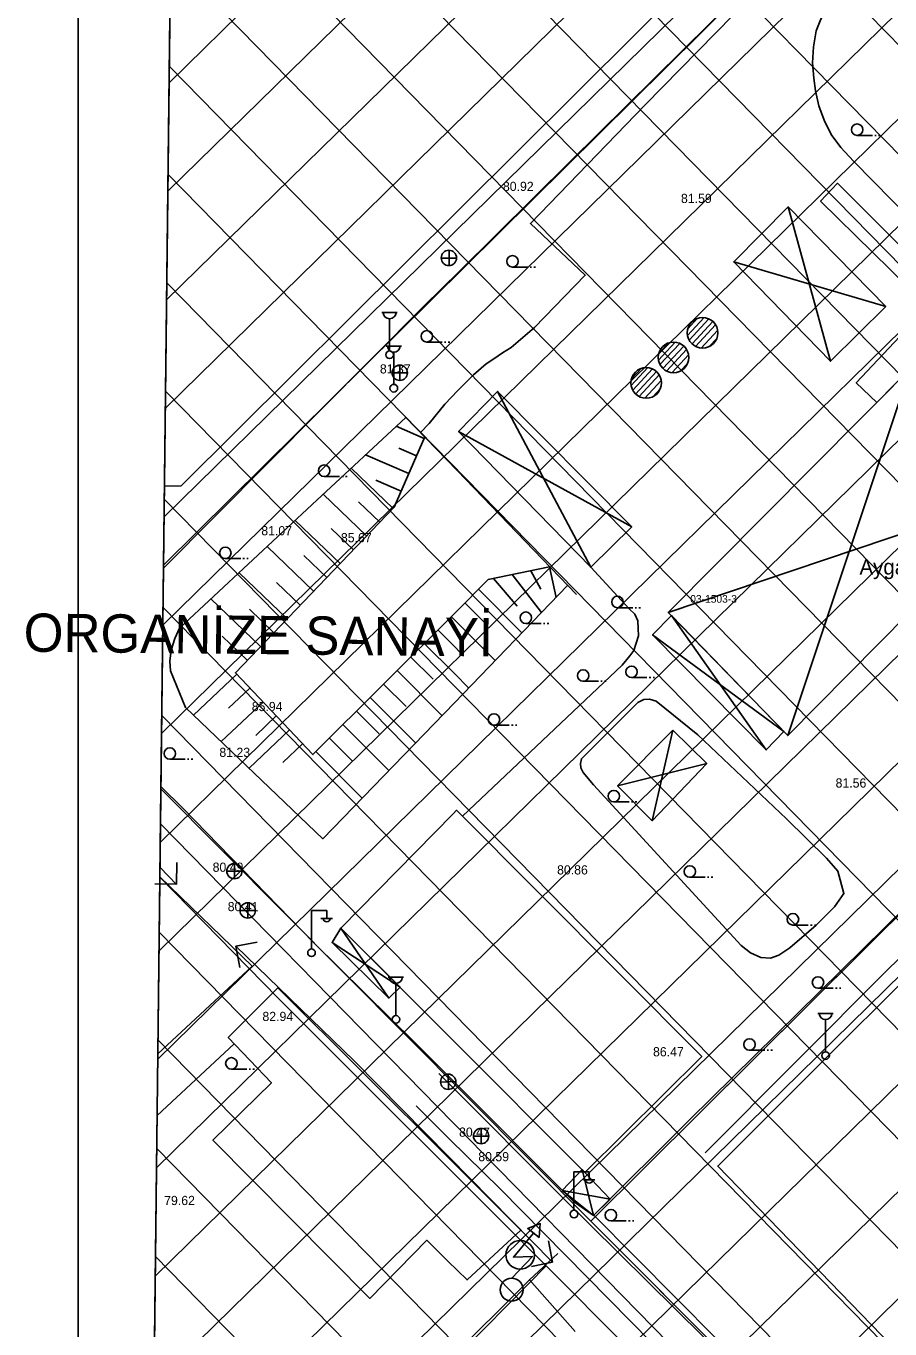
# Model space of a CAD drawing. Extents: x 412225 to 413380, y 4456471 to 4457189.
# Drawn here: x 412225.1 to 412338, y 4456768.5 to 4456938.5 of the extents above; entities that cross this region are included whole.
import ezdxf

# ---------------------------------------------------------------- set-up
doc = ezdxf.new("R2010")
doc.units = 0
for name, color, linetype in [('0_HALİHAZIR', 7, 'Continuous'), ('0_KADASTRO', 7, 'Continuous'), ('0_ÇERÇEVE', 7, 'Continuous'), ('Default', 7, 'Continuous'), ('YAZI_FONKSIYON', 7, 'Continuous')]:
    doc.layers.add(name, color=color, linetype=linetype)

msp = doc.modelspace()

# ---------------------------------------------------------------- linework, layer by layer
at = {"layer": '0_HALİHAZIR'}
for p, q in [((412333.67, 4456924.24), (412335.67, 4456924.24)), ((412335.97, 4456924.24), (412336.17, 4456924.24)), ((412336.47, 4456924.24), (412336.67, 4456924.24)), ((412330.2, 4456894.76), (412324.69, 4456914.9)), ((412279.36, 4456908.23), (412281.36, 4456908.23)), ((412280.38, 4456907.24), (412280.38, 4456909.24)), ((412288.66, 4456907.06), (412290.66, 4456907.06)), ((412290.96, 4456907.06), (412291.16, 4456907.06)), ((412291.46, 4456907.06), (412291.66, 4456907.06)), ((412317.57, 4456907.74), (412337.43, 4456901.91)), ((412271.62, 4456901.12), (412273.62, 4456901.12)), ((412272.62, 4456896.12), (412272.62, 4456900.31)), ((412311.52, 4456898.12), (412313.71, 4456900.47)), ((412311.56, 4456898.99), (412312.84, 4456900.37)), ((412311.73, 4456897.54), (412314.31, 4456900.31)), ((412312.11, 4456897.03), (412314.84, 4456899.96)), ((412312.58, 4456896.7), (412315.2, 4456899.51)), ((412313.31, 4456896.49), (412315.46, 4456898.8)), ((412272.17, 4456896.75), (412274.17, 4456896.75)), ((412277.47, 4456897.27), (412279.47, 4456897.27)), ((412279.77, 4456897.27), (412279.97, 4456897.27)), ((412280.27, 4456897.27), (412280.47, 4456897.27)), ((412307.73, 4456894.91), (412309.92, 4456897.26)), ((412307.77, 4456895.79), (412309.05, 4456897.16)), ((412307.93, 4456894.33), (412310.51, 4456897.1)), ((412308.32, 4456893.82), (412311.05, 4456896.75)), ((412308.79, 4456893.49), (412311.41, 4456896.31)), ((412314.36, 4456896.68), (412315.35, 4456897.74)), ((412273.17, 4456891.75), (412273.17, 4456895.94)), ((412309.51, 4456893.28), (412311.67, 4456895.59)), ((412272.94, 4456893.24), (412274.94, 4456893.24)), ((412273.96, 4456892.25), (412273.96, 4456894.25)), ((412304.16, 4456891.59), (412306.35, 4456893.93)), ((412304.2, 4456892.46), (412305.48, 4456893.84)), ((412304.37, 4456891), (412306.95, 4456893.77)), ((412304.75, 4456890.49), (412307.48, 4456893.42)), ((412305.22, 4456890.16), (412307.84, 4456892.98)), ((412310.57, 4456893.47), (412311.56, 4456894.53)), ((412340.58, 4456893.79), (412324.61, 4456845.9)), ((412305.95, 4456889.95), (412308.1, 4456892.27)), ((412307, 4456890.14), (412307.99, 4456891.2)), ((412298.91, 4456867.89), (412286.72, 4456890.84)), ((412277.12, 4456884.7), (412273.48, 4456886.28)), ((412281.63, 4456885.61), (412304.26, 4456873.17)), ((412276.12, 4456882.41), (412273.81, 4456883.41)), ((412275.13, 4456880.11), (412269.49, 4456882.56)), ((412264.08, 4456879.73), (412266.08, 4456879.73)), ((412266.38, 4456879.73), (412266.58, 4456879.73)), ((412266.88, 4456879.73), (412267.08, 4456879.73)), ((412273.08, 4456875.56), (412267.62, 4456880.81)), ((412274.13, 4456877.82), (412270.81, 4456879.26)), ((412356.27, 4456877.91), (412309.01, 4456861.98)), ((412269.62, 4456871.96), (412263.95, 4456877.4)), ((412271.35, 4456873.76), (412268.57, 4456876.43)), ((412266.16, 4456868.35), (412260.29, 4456873.99)), ((412267.89, 4456870.15), (412265, 4456872.92)), ((412262.69, 4456864.74), (412256.62, 4456870.57)), ((412264.42, 4456866.55), (412261.44, 4456869.41)), ((412251.17, 4456869), (412253.17, 4456869)), ((412253.47, 4456869), (412253.67, 4456869)), ((412253.97, 4456869), (412254.17, 4456869)), ((412291.08, 4456867.43), (412292.36, 4456865.02)), ((412293.52, 4456867.94), (412294.36, 4456863.94)), ((412259.23, 4456861.14), (412252.96, 4456867.16)), ((412260.96, 4456862.94), (412257.87, 4456865.9)), ((412286.18, 4456866.41), (412289.28, 4456862.82)), ((412288.63, 4456866.92), (412292.44, 4456861.96)), ((412284.22, 4456865), (412289.89, 4456859.32)), ((412255.77, 4456857.53), (412249.29, 4456863.75)), ((412257.5, 4456859.33), (412254.31, 4456862.39)), ((412282.45, 4456863.23), (412285.3, 4456860.38)), ((412302.37, 4456862.6), (412304.37, 4456862.6)), ((412304.67, 4456862.6), (412304.87, 4456862.6)), ((412305.17, 4456862.6), (412305.37, 4456862.6)), ((412280.68, 4456861.47), (412281.2, 4456860.95)), ((412281.2, 4456860.95), (412286.41, 4456855.72)), ((412321.8, 4456844.03), (412309.42, 4456861.57)), ((412254.03, 4456855.73), (412250.75, 4456858.89)), ((412278.91, 4456859.7), (412281.16, 4456857.45)), ((412290.41, 4456860.54), (412292.41, 4456860.54)), ((412292.71, 4456860.54), (412292.91, 4456860.54)), ((412293.21, 4456860.54), (412293.41, 4456860.54)), ((412306.96, 4456859.07), (412324.1, 4456846.43)), ((412277.14, 4456857.94), (412281.12, 4456853.95)), ((412281.16, 4456857.45), (412281.79, 4456856.81)), ((412275.37, 4456856.17), (412278.29, 4456853.25)), ((412252.66, 4456853.92), (412247.01, 4456848.57)), ((412273.6, 4456854.4), (412279.46, 4456848.53)), ((412281.12, 4456853.95), (412282.94, 4456852.13)), ((412254.38, 4456852.11), (412251.6, 4456849.48)), ((412271.83, 4456852.64), (412274.78, 4456849.69)), ((412297.89, 4456852.99), (412299.89, 4456852.99)), ((412300.19, 4456852.99), (412300.39, 4456852.99)), ((412300.69, 4456852.99), (412300.89, 4456852.99)), ((412304.22, 4456853.48), (412306.22, 4456853.48)), ((412306.52, 4456853.48), (412306.72, 4456853.48)), ((412307.02, 4456853.48), (412307.22, 4456853.48)), ((412270.06, 4456850.87), (412275.99, 4456844.94)), ((412256.1, 4456850.29), (412250.63, 4456845.12)), ((412268.29, 4456849.11), (412271.27, 4456846.12)), ((412257.82, 4456848.48), (412255.13, 4456845.93)), ((412266.52, 4456847.34), (412272.51, 4456841.34)), ((412286.25, 4456847.25), (412288.25, 4456847.25)), ((412288.55, 4456847.25), (412288.75, 4456847.25)), ((412289.05, 4456847.25), (412289.25, 4456847.25)), ((412259.54, 4456846.66), (412254.26, 4456841.66)), ((412264.75, 4456845.58), (412267.76, 4456842.56)), ((412309.59, 4456846.63), (412306.91, 4456834.8)), ((412261.26, 4456844.84), (412258.66, 4456842.39)), ((412262.98, 4456843.81), (412269.04, 4456837.74)), ((412243.92, 4456842.81), (412245.92, 4456842.81)), ((412246.22, 4456842.81), (412246.42, 4456842.81)), ((412246.72, 4456842.81), (412246.92, 4456842.81)), ((412314.04, 4456842.27), (412302.39, 4456839.36)), ((412301.9, 4456837.26), (412303.9, 4456837.26)), ((412304.2, 4456837.26), (412304.4, 4456837.26)), ((412304.7, 4456837.26), (412304.9, 4456837.26)), ((412244.77, 4456826.5), (412244.82, 4456829.33)), ((412252.37, 4456827.21), (412252.37, 4456829.21)), ((412244.77, 4456826.5), (412241.95, 4456826.55)), ((412251.35, 4456828.2), (412253.35, 4456828.2)), ((412311.82, 4456827.42), (412313.82, 4456827.42)), ((412314.12, 4456827.42), (412314.32, 4456827.42)), ((412314.62, 4456827.42), (412314.82, 4456827.42)), ((412254.1, 4456822.07), (412254.1, 4456824.07)), ((412253.08, 4456823.06), (412255.08, 4456823.06)), ((412262.41, 4456818.09), (412262.41, 4456823.09)), ((412262.41, 4456823.09), (412264.41, 4456823.09)), ((412263.65, 4456822.05), (412265.15, 4456822.05)), ((412264.41, 4456822.09), (412264.41, 4456823.09)), ((412272.54, 4456811.65), (412266.25, 4456820.79)), ((412325.29, 4456821.18), (412327.29, 4456821.18)), ((412327.59, 4456821.18), (412327.79, 4456821.18)), ((412328.09, 4456821.18), (412328.29, 4456821.18)), ((412252.54, 4456818.43), (412255.32, 4456818.95)), ((412252.54, 4456818.43), (412253.06, 4456815.65)), ((412265.1, 4456818.89), (412273.98, 4456813.06)), ((412272.44, 4456814.36), (412274.44, 4456814.36)), ((412273.44, 4456809.36), (412273.44, 4456813.56)), ((412328.56, 4456812.94), (412330.56, 4456812.94)), ((412330.86, 4456812.94), (412331.06, 4456812.94)), ((412331.36, 4456812.94), (412331.56, 4456812.94)), ((412328.55, 4456809.64), (412330.55, 4456809.64)), ((412329.55, 4456804.64), (412329.55, 4456808.83)), ((412319.61, 4456804.83), (412321.61, 4456804.83)), ((412321.91, 4456804.83), (412322.11, 4456804.83)), ((412322.41, 4456804.83), (412322.61, 4456804.83)), ((412251.96, 4456802.37), (412253.96, 4456802.37)), ((412254.26, 4456802.37), (412254.46, 4456802.37)), ((412254.76, 4456802.37), (412254.96, 4456802.37)), ((412280.32, 4456799.72), (412280.25, 4456801.72)), ((412279.26, 4456800.67), (412281.26, 4456800.74)), ((412284.59, 4456792.63), (412284.59, 4456794.63)), ((412283.57, 4456793.62), (412285.57, 4456793.62)), ((412299.24, 4456783.25), (412297.77, 4456789.26)), ((412296.69, 4456783.97), (412296.69, 4456788.97)), ((412296.69, 4456788.97), (412298.69, 4456788.97)), ((412297.93, 4456787.93), (412299.43, 4456787.93)), ((412298.69, 4456787.97), (412298.69, 4456788.97)), ((412295.16, 4456786.55), (412301.41, 4456785.41)), ((412301.52, 4456782.56), (412303.52, 4456782.56)), ((412303.82, 4456782.56), (412304.02, 4456782.56)), ((412304.32, 4456782.56), (412304.52, 4456782.56)), ((412293.9, 4456777.17), (412293.36, 4456779.94)), ((412293.9, 4456777.17), (412291.13, 4456776.62))]:
    msp.add_line(p, q, dxfattribs=at)
for points in [[(412282.79, 4456997.56), (412305.26, 4456974.77), (412301.97, 4456971.3), (412320.16, 4456952.81), (412281.83, 4456914.72)], [(412334.8, 4456959.36), (412325.45, 4456949.77), (412296.25, 4456920.89), (412281.73, 4456906.54)], [(412281.55, 4456890.94), (412283.57, 4456893.01), (412285.21, 4456894.43), (412286.22, 4456895.09), (412287.35, 4456895.86), (412288.48, 4456896.57), (412291.52, 4456899.17), (412298.17, 4456906), (412291.01, 4456912.74), (412305.95, 4456928.19), (412329.05, 4456951.78), (412335.64, 4456958.53)], [(412341.72, 4456912.21), (412338.23, 4456915.75), (412333.18, 4456920.87), (412331.53, 4456922.66), (412330.27, 4456924.37), (412329.38, 4456926.24), (412328.66, 4456928.12), (412328.23, 4456930.07), (412328, 4456931.7), (412327.86, 4456933.71), (412327.96, 4456935.81), (412328.31, 4456937.9), (412328.93, 4456939.42), (412330.26, 4456941.7), (412332.85, 4456945.07), (412340.51, 4456952.99)], [(412281.83, 4456914.72), (412245.39, 4456878.51), (412243.22, 4456878.48)], [(412281.73, 4456906.54), (412277.13, 4456901.99)], [(412277.13, 4456901.99), (412243.09, 4456867.74)], [(412279.82, 4456889.18), (412281.55, 4456890.94)], [(412279.82, 4456889.18), (412277.79, 4456886.63), (412276.66, 4456885.45)], [(412404.84, 4456888.78), (412383.22, 4456866.17), (412351.43, 4456834.76), (412311.79, 4456795.75), (412299.24, 4456783.25)], [(412281.08, 4456850.2), (412263.92, 4456832.45), (412245.97, 4456849.56), (412244, 4456854.38), (412243.91, 4456855.62), (412244.08, 4456857.07), (412244.58, 4456858.6), (412245.2, 4456859.94), (412263.12, 4456876.63), (412274.74, 4456887.44)], [(412274.65, 4456887.53), (412281.43, 4456880.5)], [(412281.21, 4456861.99), (412262.6, 4456843.42), (412252.48, 4456854.11), (412273.21, 4456875.7), (412277.2, 4456884.89)], [(412423.28, 4456864.05), (412404.98, 4456881.97), (412370.5, 4456847.13), (412337.62, 4456815.35), (412313.85, 4456791.45)], [(412281.43, 4456880.5), (412297.02, 4456864.32)], [(412293.52, 4456867.94), (412285.5, 4456866.27), (412281.21, 4456861.99)], [(412282.13, 4456835.41), (412302.97, 4456855.11), (412304.01, 4456856.31), (412304.52, 4456857.03), (412305.11, 4456858.91), (412305.09, 4456859.9), (412305.04, 4456860.9), (412304.64, 4456861.74), (412303.89, 4456862.43), (412298.91, 4456867.89)], [(412295.87, 4456865.51), (412281.08, 4456850.2)], [(412328.32, 4456821.15), (412324.88, 4456818.21), (412323.46, 4456817.26), (412322.34, 4456816.86), (412321.09, 4456816.95), (412319.75, 4456817.57), (412318.54, 4456818.52), (412299.25, 4456839.5), (412297.89, 4456841.07), (412297.58, 4456841.7), (412297.54, 4456842.25), (412297.66, 4456842.89), (412305.04, 4456850.24), (412305.83, 4456850.62), (412306.55, 4456850.65), (412307.41, 4456850.42), (412312.85, 4456846.02), (412324.46, 4456835.05), (412329.67, 4456829.9), (412329.67, 4456829.9), (412330.61, 4456828.87), (412331.17, 4456828.21), (412331.94, 4456825.31), (412330.72, 4456823.54)], [(412276, 4456805.74), (412262.71, 4456818.85), (412245.6, 4456836.44), (412242.76, 4456839.27)], [(412280.57, 4456806.47), (412266.25, 4456820.79), (412280.91, 4456835.69)], [(412280.91, 4456835.69), (412281.37, 4456836.17), (412313.39, 4456804.04), (412298.13, 4456788.9), (412280.57, 4456806.47)], [(412244.78, 4456826.49), (412242.64, 4456828.68)], [(412242.63, 4456827.49), (412254.68, 4456815.81), (412242.36, 4456804.39)], [(412377.81, 4456803.57), (412339.55, 4456764.86), (412315.47, 4456789.71), (412353.99, 4456828.16)], [(412330.72, 4456823.54), (412328.32, 4456821.15)], [(412280.39, 4456790.87), (412267.97, 4456803.46), (412252.54, 4456818.43)], [(412280.23, 4456777.32), (412277.48, 4456780.03), (412270.03, 4456772.44), (412249.55, 4456793.09), (412257.18, 4456800.6), (412251.55, 4456806.48), (412258.01, 4456812.98), (412280.38, 4456790.69)], [(412252.3, 4456805.69), (412242.26, 4456796.32)], [(412280.51, 4456801.22), (412276, 4456805.74)], [(412279.03, 4456801.82), (412280.5, 4456800.35)], [(412296.75, 4456784.96), (412280.51, 4456801.22)], [(412280.5, 4456800.35), (412295.1, 4456785.71), (412310, 4456771.02), (412324.39, 4456756.77), (412334.49, 4456746.33)], [(412280.41, 4456793.29), (412276.08, 4456797.58)], [(412387.7, 4456686.2), (412386.97, 4456687.4), (412384.43, 4456690.57), (412376.36, 4456699.14), (412364.41, 4456710.75), (412349.33, 4456724.87), (412345.16, 4456728.48), (412339.86, 4456733.27), (412332.91, 4456739.19), (412327.63, 4456744.28), (412319.87, 4456752.85), (412306.86, 4456766.65), (412287.08, 4456786.7), (412280.41, 4456793.29)], [(412293.9, 4456777.17), (412280.39, 4456790.87)], [(412280.38, 4456790.69), (412289.77, 4456781.34), (412282.74, 4456774.85), (412280.23, 4456777.32)], [(412296.59, 4456785.12), (412299.24, 4456783.25)], [(412387.54, 4456694.14), (412371.4, 4456710.21), (412358.49, 4456723.3), (412347.69, 4456734.17), (412326.07, 4456756.32), (412299.31, 4456783.31)], [(412288.58, 4456775.09), (412291.27, 4456777.92), (412288.78, 4456777.85), (412291.39, 4456780.98)], [(412290.87, 4456774.89), (412294.61, 4456778.3)], [(412280.08, 4456764.13), (412290.87, 4456774.89), (412296.84, 4456768.12)]]:
    msp.add_lwpolyline(points, dxfattribs=at)
for points in [[(412342.45, 4456906.72), (412340.31, 4456904.47), (412328.9, 4456915.68), (412331.1, 4456917.99)], [(412337.43, 4456901.91), (412330.2, 4456894.76), (412317.57, 4456907.74), (412324.69, 4456914.9)], [(412336.23, 4456889.4), (412333.56, 4456891.94), (412341.39, 4456900.26), (412352.59, 4456888.84), (412349.09, 4456885.18), (412340.58, 4456893.79)], [(412340.58, 4456893.79), (412356.27, 4456877.91), (412324.61, 4456845.9), (412309.01, 4456861.98)], [(412304.26, 4456873.17), (412298.91, 4456867.89), (412281.63, 4456885.61), (412286.72, 4456890.84)], [(412324.1, 4456846.43), (412321.8, 4456844.03), (412306.96, 4456859.07), (412309.42, 4456861.57)], [(412309.59, 4456846.63), (412314.04, 4456842.27), (412306.91, 4456834.8), (412302.39, 4456839.36)], [(412273.98, 4456813.06), (412272.54, 4456811.65), (412265.1, 4456818.89), (412266.25, 4456820.79)], [(412297.77, 4456789.26), (412295.16, 4456786.55), (412299.24, 4456783.25), (412301.41, 4456785.41), (412298.13, 4456788.9)], [(412292.13, 4456780.39), (412292.29, 4456782.22), (412290.66, 4456781.57)]]:
    msp.add_lwpolyline(points, close=True, dxfattribs=at)
for centre, radius in [((412333.67, 4456924.99), 0.75), ((412280.36, 4456908.25), 1), ((412288.66, 4456907.81), 0.75), ((412313.49, 4456898.48), 2), ((412277.47, 4456898.02), 0.75), ((412309.7, 4456895.27), 2), ((412272.62, 4456895.62), 0.5), ((412273.95, 4456893.26), 1), ((412306.13, 4456891.94), 2), ((412273.17, 4456891.25), 0.5), ((412264.08, 4456880.48), 0.75), ((412251.17, 4456869.75), 0.75), ((412302.37, 4456863.35), 0.75), ((412290.41, 4456861.29), 0.75), ((412297.89, 4456853.74), 0.75), ((412304.22, 4456854.23), 0.75), ((412286.25, 4456848), 0.75), ((412243.92, 4456843.56), 0.75), ((412301.9, 4456838.01), 0.75), ((412252.35, 4456828.22), 1), ((412311.82, 4456828.17), 0.75), ((412254.09, 4456823.08), 1), ((412325.29, 4456821.93), 0.75), ((412262.42, 4456817.56), 0.5), ((412328.56, 4456813.69), 0.75), ((412273.44, 4456808.86), 0.5), ((412319.61, 4456805.58), 0.75), ((412329.55, 4456804.14), 0.5), ((412251.96, 4456803.12), 0.75), ((412280.27, 4456800.72), 1), ((412284.57, 4456793.64), 1), ((412301.52, 4456783.31), 0.75), ((412296.7, 4456783.45), 0.5), ((412288.55, 4456773.58), 1.5)]:
    msp.add_circle(centre, radius, dxfattribs=at)
for centre, radius, start, end in [((412272.62, 4456901.15), 0.837, 183.298, 356.9072), ((412273.17, 4456896.78), 0.837, 183.298, 356.9072), ((412264.41, 4456822.09), 0.474, 184.8384, 355.1464), ((412273.44, 4456814.39), 0.837, 183.298, 356.9072), ((412329.55, 4456809.67), 0.837, 183.298, 356.9072), ((412298.69, 4456787.98), 0.474, 184.8384, 355.1464)]:
    msp.add_arc(centre, radius, start, end, dxfattribs=at)
msp.add_ellipse((412289.68, 4456778.13), major_axis=(0.04, 1.87), ratio=0.999735, dxfattribs=at)
at = {"layer": '0_KADASTRO'}
for p, q in [((412405.36, 4456888.28), (412298.9, 4456782.55)), ((412298.9, 4456782.55), (412394.43, 4456686.82))]:
    msp.add_line(p, q, dxfattribs=at)
for points in [[(412243.1, 4456868.15), (412245.2, 4457049.18)], [(412245.2, 4457049.18), (412264.2, 4457030.16), (412335.02, 4456959.17), (412243.1, 4456868.15)], [(412243.1, 4456868.15), (412335.02, 4456959.17), (412405.36, 4456888.28), (412298.9, 4456782.55), (412242.76, 4456838.94)], [(412242.76, 4456838.94), (412243.1, 4456868.15)], [(412242.76, 4456838.94), (412298.9, 4456782.55), (412394.43, 4456686.82), (412384.85, 4456684.56), (412381.87, 4456687.55), (412376.55, 4456692.89), (412293.06, 4456776.69), (412258.01, 4456811.66), (412242.63, 4456827.42)], [(412242.63, 4456827.42), (412242.76, 4456838.94)], [(412241.43, 4456724.24), (412242.63, 4456827.42)], [(412242.63, 4456827.42), (412258.01, 4456811.66), (412293.06, 4456776.69), (412290.74, 4456774.34), (412276.63, 4456760.01), (412241.43, 4456724.24)], [(412241.43, 4456724.24), (412276.63, 4456760.01), (412290.74, 4456774.34), (412293.06, 4456776.69), (412376.55, 4456692.89), (412381.87, 4456687.55), (412384.85, 4456684.56), (412330.77, 4456671.05), (412280.46, 4456659.43), (412275.09, 4456659.82), (412270.55, 4456661.23), (412264.34, 4456664.44), (412262.69, 4456665.69), (412241, 4456687.36)]]:
    msp.add_lwpolyline(points, dxfattribs=at)
at = {"layer": '0_ÇERÇEVE'}
for points in [[(412231.94, 4457188.94), (413313.94, 4457188.94), (413313.94, 4456471.18), (412231.94, 4456471.18)], [(412246.74, 4457181.27), (413310.43, 4457168.98), (413302.46, 4456474.95), (412238.67, 4456487.24)]]:
    msp.add_lwpolyline(points, close=True, dxfattribs=at)
at = {"layer": 'Default'}
for p, q in [((412518.19, 4456753.26), (412245.01, 4457032.09)), ((412521.91, 4456735.17), (412244.84, 4457017.97)), ((412523.4, 4456719.36), (412244.68, 4457003.85)), ((412243.83, 4456931.12), (412304.1, 4456990.17)), ((412512.87, 4456715.82), (412244.51, 4456989.73)), ((412243.67, 4456916.96), (412311.16, 4456983.09)), ((412243.5, 4456902.8), (412318.22, 4456976.01)), ((412501.58, 4456713.06), (412244.35, 4456975.61)), ((412243.34, 4456888.64), (412325.29, 4456968.93)), ((412243.17, 4456874.48), (412332.35, 4456961.85)), ((412490.29, 4456710.29), (412244.18, 4456961.49)), ((412243.01, 4456860.32), (412339.4, 4456954.76)), ((412242.84, 4456846.16), (412346.44, 4456947.66)), ((412479, 4456707.53), (412244.02, 4456947.36)), ((412242.68, 4456832), (412353.49, 4456940.56)), ((412242.51, 4456817.83), (412360.53, 4456933.46)), ((412467.71, 4456704.76), (412243.86, 4456933.24)), ((412242.35, 4456803.67), (412367.57, 4456926.36)), ((412242.18, 4456789.51), (412374.62, 4456919.26)), ((412456.42, 4456702), (412243.69, 4456919.12)), ((412242.02, 4456775.35), (412381.66, 4456912.16)), ((412241.86, 4456761.19), (412388.71, 4456905.06)), ((412445.12, 4456699.23), (412243.53, 4456905)), ((412241.69, 4456747.03), (412395.75, 4456897.97)), ((412241.53, 4456732.87), (412402.79, 4456890.87)), ((412433.83, 4456696.47), (412243.36, 4456890.88)), ((412241.36, 4456718.71), (412409.82, 4456883.76)), ((412241.2, 4456704.55), (412416.85, 4456876.64)), ((412422.54, 4456693.7), (412243.2, 4456876.76)), ((412241.03, 4456690.39), (412423.88, 4456869.53)), ((412411.25, 4456690.94), (412243.04, 4456862.63)), ((412246.68, 4456681.92), (412430.9, 4456862.41)), ((412399.96, 4456688.17), (412242.87, 4456848.51)), ((412388.63, 4456685.45), (412242.71, 4456834.39)), ((412377.34, 4456682.68), (412242.54, 4456820.27)), ((412366.09, 4456679.87), (412242.38, 4456806.15)), ((412354.85, 4456677.06), (412242.21, 4456792.03)), ((412343.6, 4456674.26), (412242.05, 4456777.91))]:
    msp.add_line(p, q, dxfattribs=at)

# ---------------------------------------------------------------- texts
at = {"layer": '0_HALİHAZIR'}
for s, height, p in [('80.92', 1.2, (412287.42, 4456916.99)), ('81.59', 1.2, (412310.67, 4456915.42)), ('81.37', 1.2, (412271.35, 4456893.17)), ('81.07', 1.2, (412255.86, 4456872.05)), ('85.67', 1.2, (412266.26, 4456871.14)), ('Aygaz', 2, (412333.98, 4456866.92)), ('03-1503-3', 1, (412311.88, 4456863.25)), ('85.94', 1.2, (412254.62, 4456849.1)), ('81.23', 1.2, (412250.39, 4456843.12)), ('81.56', 1.2, (412330.86, 4456839.12)), ('80.49', 1.2, (412249.51, 4456828.13)), ('80.86', 1.2, (412294.49, 4456827.78)), ('80.41', 1.2, (412251.48, 4456822.99)), ('82.94', 1.2, (412256.01, 4456808.65)), ('86.47', 1.2, (412307.02, 4456804.04)), ('80.47', 1.2, (412281.69, 4456793.55)), ('80.59', 1.2, (412284.2, 4456790.35)), ('79.62', 1.2, (412243.18, 4456784.63))]:
    msp.add_text(s, height=height, dxfattribs=at).set_placement(p)
at = {"layer": '0_KADASTRO'}
msp.add_text('03-1503-3', height=1, dxfattribs=at).set_placement((412311.88, 4456863.25))
at = {"layer": 'YAZI_FONKSIYON'}
msp.add_text('ORGANİZE SANAYİ', height=5, rotation=359.4136, dxfattribs=at).set_placement((412224.81, 4456856.86))
msp.add_text('ORGANİZE SANAYİ', height=5, rotation=359.4136, dxfattribs=at).set_placement((412224.81, 4456856.86))

doc.saveas('drawing.dxf')
